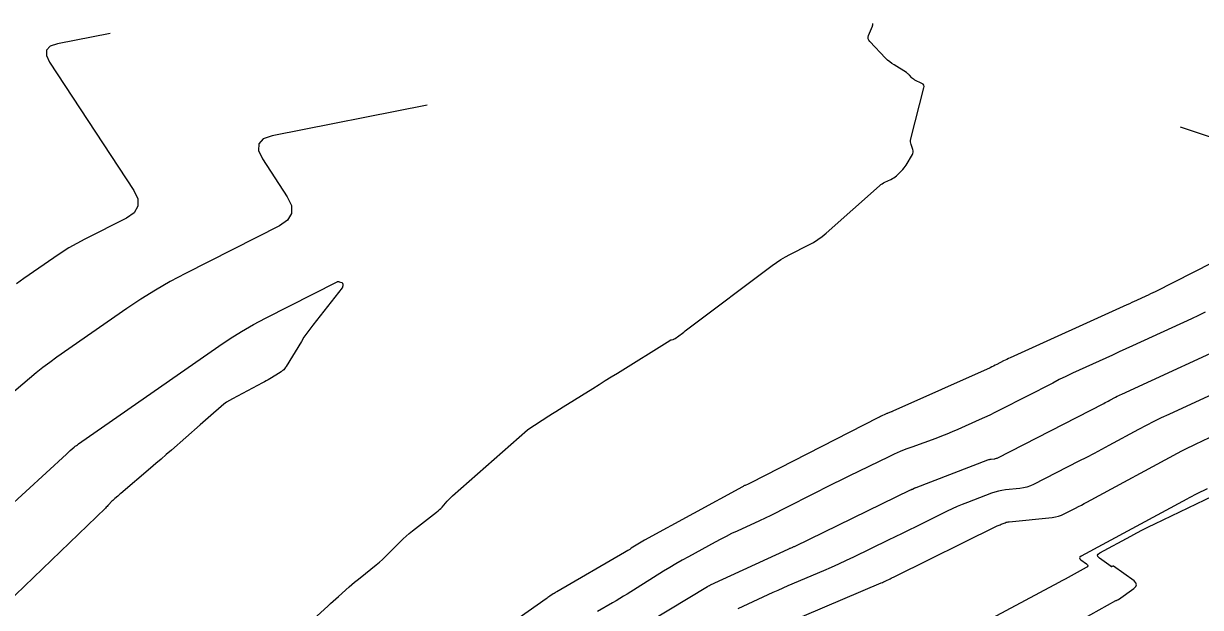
# Model space of a CAD drawing. Extents: x 658976 to 668721, y 639543 to 647196.
# Drawn here: x 661589.2 to 661719.2, y 642719.1 to 642783.5 of the extents above; entities that cross this region are included whole.
import ezdxf

# ---------------------------------------------------------------- set-up
doc = ezdxf.new("R2010")
doc.units = 0
for name, color, linetype in [('Ex_Major Contours', 7, 'Continuous'), ('Ex_Minor Contours', 7, 'Continuous'), ('R_Ramp 15 Degree_Min Ls', 7, 'Continuous')]:
    doc.layers.add(name, color=color, linetype=linetype)

msp = doc.modelspace()

# ---------------------------------------------------------------- linework, layer by layer
at = {"layer": 'Ex_Major Contours'}
msp.add_lwpolyline([(661719.7, 642751.66), (661718.95, 642751.3), (661718.19, 642750.94), (661711.67, 642747.95), (661710.94, 642747.61), (661710.2, 642747.28), (661709.46, 642746.94), (661708.72, 642746.6), (661705.77, 642745.26), (661705.03, 642744.92), (661704.3, 642744.58), (661703.57, 642744.22), (661702.85, 642743.85), (661697.05, 642740.89), (661696.47, 642740.6), (661695.89, 642740.31), (661695.3, 642740.04), (661694.72, 642739.77), (661692.36, 642738.71), (661691.76, 642738.45), (661691.17, 642738.21), (661690.57, 642737.97), (661689.96, 642737.74), (661687.28, 642736.78), (661686.63, 642736.53), (661685.99, 642736.27), (661685.36, 642736), (661684.74, 642735.7), (661680.33, 642733.57), (661679.47, 642733.14), (661678.6, 642732.71), (661677.74, 642732.28), (661676.88, 642731.84), (661672.93, 642729.83), (661672.32, 642729.52), (661671.71, 642729.22), (661671.1, 642728.93), (661670.48, 642728.64), (661668.02, 642727.51), (661667.4, 642727.22), (661666.79, 642726.92), (661666.19, 642726.61), (661665.59, 642726.29), (661662.62, 642724.67), (661661.93, 642724.28), (661661.24, 642723.89), (661660.56, 642723.48), (661659.89, 642723.07), (661655.86, 642720.55), (661655.45, 642720.3), (661655.05, 642720.05), (661654.64, 642719.81), (661654.23, 642719.57), (661652.58, 642718.61)], dxfattribs=at)
at = {"layer": 'Ex_Minor Contours'}
for points in [[(661598.78, 642782.45), (661592.95, 642781.3), (661592.17, 642781.03), (661591.76, 642780.6), (661591.74, 642780.01), (661592.09, 642779.26), (661601.39, 642765.12), (661601.83, 642764.18), (661601.84, 642763.36), (661601.42, 642762.65), (661600.57, 642762.05), (661595.99, 642759.72), (661595.1, 642759.25), (661594.23, 642758.76), (661593.38, 642758.23), (661592.55, 642757.67), (661589.25, 642755.37), (661588.44, 642754.79)], [(661617.72, 642714.62), (661622.83, 642719.23), (661623.12, 642719.49), (661623.41, 642719.75), (661623.71, 642720.01), (661624, 642720.28), (661625.17, 642721.33), (661625.46, 642721.59), (661625.76, 642721.85), (661626.06, 642722.1), (661626.37, 642722.35), (661628.16, 642723.78), (661628.51, 642724.07), (661628.85, 642724.37), (661629.19, 642724.68), (661629.51, 642725.01), (661630.8, 642726.31), (661631.12, 642726.63), (661631.46, 642726.94), (661631.8, 642727.24), (661632.16, 642727.52), (661634.82, 642729.59), (661634.98, 642729.73), (661635.13, 642729.87), (661635.28, 642730.01), (661635.43, 642730.16), (661635.98, 642730.79), (661636.12, 642730.94), (661636.27, 642731.09), (661636.42, 642731.24), (661636.57, 642731.38), (661644.87, 642738.68), (661644.87, 642738.68), (661644.88, 642738.68), (661644.88, 642738.68), (661644.89, 642738.69), (661644.9, 642738.7), (661647.22, 642740.22), (661647.61, 642740.47), (661648, 642740.72), (661648.39, 642740.97), (661648.79, 642741.22), (661652.08, 642743.26), (661652.76, 642743.68), (661653.44, 642744.11), (661654.11, 642744.53), (661654.79, 642744.95), (661660.56, 642748.55), (661660.61, 642748.57), (661660.66, 642748.59), (661660.7, 642748.61), (661660.76, 642748.63), (661660.96, 642748.67), (661661.01, 642748.69), (661661.06, 642748.71), (661661.1, 642748.73), (661661.15, 642748.76), (661661.97, 642749.37), (661662.12, 642749.48), (661662.27, 642749.6), (661662.42, 642749.71), (661662.57, 642749.82), (661671.86, 642756.81), (661672.34, 642757.15), (661672.82, 642757.47), (661673.33, 642757.77), (661673.84, 642758.04), (661675.92, 642759.09), (661676.43, 642759.37), (661676.92, 642759.68), (661677.39, 642760.02), (661677.84, 642760.4), (661683.72, 642765.63), (661683.86, 642765.75), (661684.01, 642765.85), (661684.16, 642765.95), (661684.33, 642766.03), (661684.99, 642766.33), (661685.16, 642766.42), (661685.31, 642766.51), (661685.46, 642766.62), (661685.59, 642766.74), (661686.18, 642767.3), (661686.31, 642767.44), (661686.44, 642767.59), (661686.55, 642767.74), (661686.66, 642767.91), (661687.36, 642769.07), (661687.42, 642769.2), (661687.45, 642769.34), (661687.45, 642769.48), (661687.42, 642769.62), (661687.21, 642770.2), (661687.17, 642770.34), (661687.16, 642770.49), (661687.16, 642770.64), (661687.19, 642770.79), (661688.63, 642776.44), (661688.64, 642776.6), (661688.61, 642776.73), (661688.53, 642776.84), (661688.4, 642776.93), (661687.64, 642777.29), (661687.55, 642777.34), (661687.46, 642777.4), (661687.38, 642777.47), (661687.31, 642777.54), (661687.02, 642777.85), (661686.94, 642777.93), (661686.86, 642778), (661686.78, 642778.06), (661686.69, 642778.12), (661685.33, 642778.96), (661685.08, 642779.13), (661684.85, 642779.31), (661684.62, 642779.51), (661684.4, 642779.72), (661682.64, 642781.54), (661682.53, 642781.69), (661682.47, 642781.85), (661682.47, 642782.02), (661682.52, 642782.2), (661682.95, 642783.26), (661682.96, 642783.29), (661682.96, 642783.31), (661682.97, 642783.34), (661682.97, 642783.37), (661682.97, 642783.54)], [(661633.77, 642774.53), (661616.67, 642771.15), (661615.69, 642770.81), (661615.18, 642770.27), (661615.15, 642769.53), (661615.59, 642768.59), (661618.33, 642764.42), (661618.79, 642763.44), (661618.8, 642762.57), (661618.36, 642761.83), (661617.48, 642761.21), (661607.08, 642755.94), (661605.42, 642755.05), (661603.78, 642754.11), (661602.18, 642753.12), (661600.62, 642752.07), (661592.9, 642746.69), (661592.12, 642746.13), (661591.35, 642745.55), (661590.6, 642744.96), (661589.86, 642744.35), (661586.93, 642741.86)], [(661726.66, 642760.29), (661714.15, 642753.93), (661713.9, 642753.8), (661713.64, 642753.68), (661713.38, 642753.55), (661713.12, 642753.43), (661712.09, 642752.96), (661711.83, 642752.84), (661711.57, 642752.72), (661711.31, 642752.6), (661711.05, 642752.49), (661698.16, 642746.64), (661697.98, 642746.55), (661697.79, 642746.46), (661697.6, 642746.37), (661697.42, 642746.28), (661696.68, 642745.9), (661696.5, 642745.81), (661696.31, 642745.72), (661696.12, 642745.63), (661695.94, 642745.54), (661685.21, 642740.74), (661685.14, 642740.71), (661685.07, 642740.68), (661685, 642740.65), (661684.93, 642740.63), (661684.66, 642740.53), (661684.59, 642740.5), (661684.52, 642740.47), (661684.45, 642740.44), (661684.38, 642740.41), (661683.92, 642740.19), (661683.82, 642740.14), (661683.73, 642740.09), (661683.63, 642740.04), (661683.53, 642739.99), (661669.52, 642732.84), (661669.44, 642732.8), (661669.36, 642732.77), (661669.29, 642732.73), (661669.21, 642732.69), (661668.9, 642732.55), (661668.83, 642732.52), (661668.75, 642732.48), (661668.68, 642732.44), (661668.6, 642732.4), (661657.79, 642726.49), (661657.6, 642726.38), (661657.42, 642726.27), (661657.23, 642726.16), (661657.05, 642726.05), (661656.32, 642725.6), (661656.14, 642725.48), (661655.95, 642725.37), (661655.77, 642725.26), (661655.58, 642725.15), (661648.1, 642720.8), (661648, 642720.74), (661647.9, 642720.68), (661647.8, 642720.62), (661647.7, 642720.56), (661647.32, 642720.3), (661647.22, 642720.24), (661647.12, 642720.18), (661647.03, 642720.11), (661646.93, 642720.04), (661639.33, 642714.69)], [(661580.46, 642723.62), (661593.95, 642736.01), (661594.06, 642736.11), (661594.16, 642736.21), (661594.27, 642736.3), (661594.38, 642736.39), (661594.82, 642736.77), (661594.93, 642736.86), (661595.05, 642736.95), (661595.16, 642737.04), (661595.28, 642737.12), (661610.77, 642747.92), (661612.02, 642748.76), (661613.29, 642749.55), (661614.59, 642750.3), (661615.92, 642751), (661623.83, 642755.01), (661623.89, 642755.04), (661623.95, 642755.05), (661624.01, 642755.05), (661624.08, 642755.03), (661624.34, 642754.95), (661624.39, 642754.93), (661624.43, 642754.89), (661624.45, 642754.85), (661624.46, 642754.79), (661624.46, 642754.55), (661624.45, 642754.5), (661624.44, 642754.44), (661624.42, 642754.39), (661624.38, 642754.34), (661621.15, 642750.25), (661620.82, 642749.81), (661620.49, 642749.36), (661620.18, 642748.9), (661619.89, 642748.43), (661618.21, 642745.66), (661618.18, 642745.62), (661618.15, 642745.58), (661618.13, 642745.54), (661618.1, 642745.51), (661617.94, 642745.32), (661617.93, 642745.31), (661617.92, 642745.3), (661617.9, 642745.28), (661617.89, 642745.27), (661617.83, 642745.23), (661617.82, 642745.22), (661617.8, 642745.21), (661617.79, 642745.2), (661617.77, 642745.19), (661617.65, 642745.09), (661617.62, 642745.07), (661617.59, 642745.05), (661617.56, 642745.03), (661617.54, 642745.01), (661616.41, 642744.31), (661616.21, 642744.19), (661616.01, 642744.08), (661615.81, 642743.97), (661615.61, 642743.86), (661612.3, 642742.11), (661611.96, 642741.92), (661611.64, 642741.72), (661611.33, 642741.5), (661611.04, 642741.25), (661609.88, 642740.25), (661609.59, 642740), (661609.3, 642739.75), (661609.01, 642739.5), (661608.72, 642739.24), (661605.54, 642736.45), (661604.97, 642735.95), (661604.4, 642735.45), (661603.82, 642734.96), (661603.25, 642734.46), (661599.94, 642731.64), (661599.86, 642731.57), (661599.78, 642731.5), (661599.7, 642731.43), (661599.62, 642731.37), (661599.29, 642731.09), (661599.21, 642731.02), (661599.14, 642730.95), (661599.06, 642730.87), (661598.98, 642730.8), (661598.61, 642730.41), (661598.52, 642730.31), (661598.43, 642730.22), (661598.34, 642730.14), (661598.25, 642730.05), (661587.32, 642719.49)], [(661656.19, 642716.24), (661664.74, 642721.38), (661664.76, 642721.4), (661664.79, 642721.41), (661664.82, 642721.43), (661664.85, 642721.44), (661664.96, 642721.5), (661664.99, 642721.51), (661665.01, 642721.53), (661665.04, 642721.54), (661665.07, 642721.55), (661673.65, 642725.52), (661673.72, 642725.54), (661673.78, 642725.57), (661673.84, 642725.6), (661673.9, 642725.63), (661674.15, 642725.73), (661674.21, 642725.76), (661674.28, 642725.79), (661674.34, 642725.81), (661674.4, 642725.84), (661687.16, 642732.04), (661687.21, 642732.07), (661687.26, 642732.09), (661687.31, 642732.12), (661687.37, 642732.14), (661687.57, 642732.24), (661687.62, 642732.27), (661687.67, 642732.29), (661687.72, 642732.31), (661687.77, 642732.33), (661695.7, 642735.36), (661695.78, 642735.39), (661695.87, 642735.41), (661695.95, 642735.43), (661696.04, 642735.44), (661696.38, 642735.48), (661696.47, 642735.49), (661696.55, 642735.51), (661696.63, 642735.54), (661696.71, 642735.57), (661708.49, 642741.59), (661708.65, 642741.68), (661708.82, 642741.76), (661708.98, 642741.85), (661709.15, 642741.94), (661709.8, 642742.3), (661709.97, 642742.38), (661710.14, 642742.47), (661710.3, 642742.55), (661710.47, 642742.63), (661724.06, 642748.86)], [(661721, 642742.83), (661715.68, 642740.39), (661714.84, 642740), (661714, 642739.59), (661713.17, 642739.16), (661712.34, 642738.73), (661709.06, 642736.95), (661708.24, 642736.51), (661707.41, 642736.07), (661706.58, 642735.64), (661705.75, 642735.21), (661700.74, 642732.65), (661700.38, 642732.48), (661700.01, 642732.36), (661699.62, 642732.26), (661699.23, 642732.21), (661697.64, 642732.05), (661697.24, 642731.99), (661696.85, 642731.92), (661696.47, 642731.81), (661696.09, 642731.68), (661693.44, 642730.67), (661692.87, 642730.44), (661692.31, 642730.21), (661691.76, 642729.96), (661691.21, 642729.69), (661687.73, 642727.98), (661686.97, 642727.6), (661686.21, 642727.23), (661685.45, 642726.86), (661684.68, 642726.49), (661680.87, 642724.63), (661680.04, 642724.24), (661679.21, 642723.85), (661678.38, 642723.48), (661677.54, 642723.12), (661673.61, 642721.45), (661673.05, 642721.21), (661672.49, 642720.96), (661671.94, 642720.72), (661671.38, 642720.46), (661669.17, 642719.44), (661668.62, 642719.19), (661668.07, 642718.92)], [(661671.22, 642716.38), (661683.92, 642721.78), (661684.04, 642721.83), (661684.17, 642721.89), (661684.29, 642721.94), (661684.42, 642722), (661684.91, 642722.24), (661685.03, 642722.3), (661685.16, 642722.36), (661685.28, 642722.43), (661685.41, 642722.49), (661696.72, 642728.07), (661696.83, 642728.12), (661696.94, 642728.17), (661697.05, 642728.21), (661697.16, 642728.26), (661697.6, 642728.43), (661697.71, 642728.47), (661697.82, 642728.5), (661697.94, 642728.52), (661698.05, 642728.54), (661702.8, 642729.01), (661703.15, 642729.06), (661703.48, 642729.14), (661703.81, 642729.25), (661704.13, 642729.4), (661705.38, 642730.04), (661705.7, 642730.2), (661706.01, 642730.36), (661706.32, 642730.53), (661706.63, 642730.69), (661717.09, 642736.35), (661717.47, 642736.55), (661717.85, 642736.74), (661718.23, 642736.93), (661718.61, 642737.11), (661720.16, 642737.82)], [(661719.92, 642732.15), (661718.77, 642731.6), (661718.48, 642731.46), (661718.2, 642731.32), (661717.92, 642731.17), (661717.64, 642731.02), (661705.98, 642724.74), (661705.85, 642724.64), (661705.81, 642724.54), (661705.84, 642724.44), (661705.96, 642724.33), (661706.58, 642723.88), (661706.69, 642723.76), (661706.73, 642723.66), (661706.68, 642723.56), (661706.55, 642723.47), (661704.88, 642722.56), (661704.54, 642722.38), (661704.21, 642722.2), (661703.87, 642722.02), (661703.54, 642721.84), (661693.94, 642716.7)], [(661704.31, 642716.73), (661709.83, 642719.82), (661709.86, 642719.83), (661709.88, 642719.84), (661709.9, 642719.86), (661709.93, 642719.87), (661710.03, 642719.91), (661710.05, 642719.92), (661710.07, 642719.94), (661710.1, 642719.95), (661710.12, 642719.96), (661711.82, 642721.17), (661712.04, 642721.38), (661712.11, 642721.58), (661712.04, 642721.79), (661711.83, 642722), (661709.55, 642723.63), (661709.53, 642723.64), (661709.51, 642723.64), (661709.49, 642723.64), (661709.47, 642723.63), (661709.38, 642723.58), (661709.36, 642723.57), (661709.34, 642723.56), (661709.32, 642723.57), (661709.3, 642723.58), (661708, 642724.52), (661707.84, 642724.68), (661707.79, 642724.83), (661707.86, 642724.97), (661708.04, 642725.11), (661711.47, 642726.95), (661712.12, 642727.3), (661712.78, 642727.64), (661713.44, 642727.97), (661714.11, 642728.3), (661720.56, 642731.4)]]:
    msp.add_lwpolyline(points, dxfattribs=at)
at = {"layer": 'R_Ramp 15 Degree_Min Ls'}
msp.add_lwpolyline([(661906.68, 642708.78), (661811.83, 642740.44), (661716.97, 642772.09)], dxfattribs=at)

doc.saveas('drawing.dxf')
